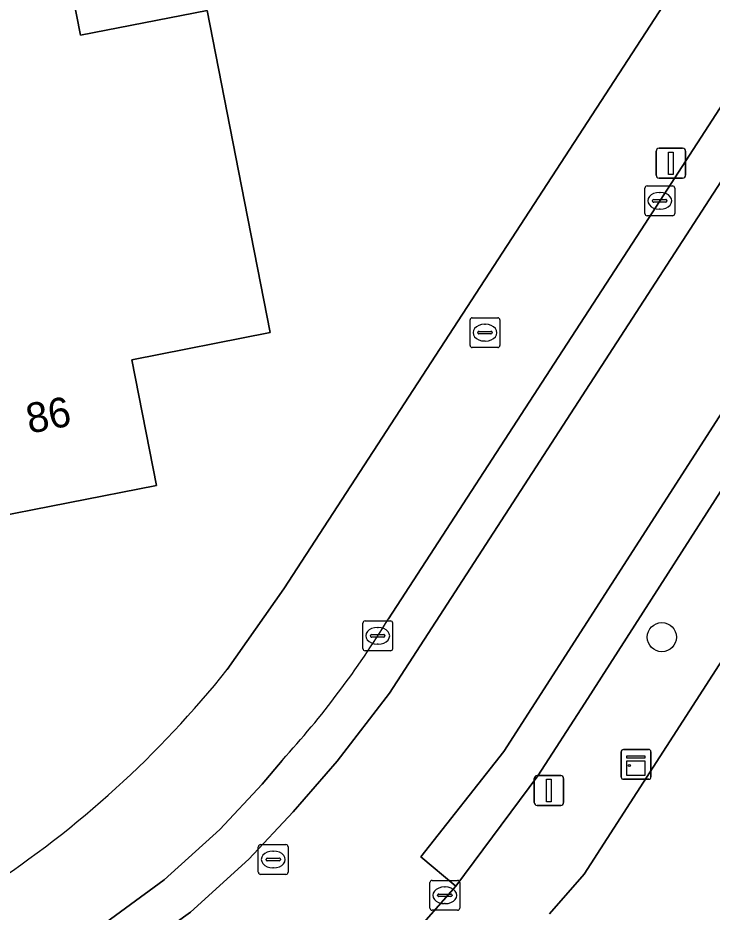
# Model space of a CAD drawing. Extents: x 157648 to 158502, y 379212 to 380938.
# Drawn here: x 158309.28 to 158332.56, y 380336.43 to 380366.4 of the extents above; entities that cross this region are included whole.
import ezdxf

# ---------------------------------------------------------------- set-up
doc = ezdxf.new("R2010")
doc.units = 0
for name, color, linetype in [('IMGEO_Boom', 7, 'Continuous'), ('IMGEO_Brandkraan', 7, 'Continuous'), ('IMGEO_Erf', 7, 'Continuous'), ('IMGEO_Kast', 7, 'Continuous'), ('IMGEO_Kolk', 7, 'Continuous'), ('IMGEO_Lichtmast', 7, 'Continuous'), ('IMGEO_Pand', 7, 'Continuous'), ('IMGEO_Pand_nummerreeks', 7, 'Continuous'), ('IMGEO_Rijbaan_lokaal_gesloten', 7, 'Continuous'), ('IMGEO_Rioolput', 7, 'Continuous'), ('IMGEO_Voetpad_open', 7, 'Continuous')]:
    doc.layers.add(name, color=color, linetype=linetype)

msp = doc.modelspace()

# ---------------------------------------------------------------- linework, layer by layer
at = {"layer": 'IMGEO_Boom'}
msp.add_circle((158330.877, 380345.648), 0.489, dxfattribs=at)
at = {"layer": 'IMGEO_Brandkraan'}
for p, q in [((158324.446, 380355.426), (158324.446, 380356.278)), ((158324.521, 380356.352), (158325.373, 380356.352)), ((158324.934, 380356.132), (158324.959, 380356.132)), ((158325.447, 380356.278), (158325.447, 380355.426)), ((158324.705, 380355.846), (158324.705, 380355.858)), ((158324.748, 380355.895), (158325.146, 380355.895)), ((158325.189, 380355.858), (158325.189, 380355.846)), ((158325.143, 380355.809), (158324.745, 380355.809)), ((158324.957, 380355.572), (158324.932, 380355.572)), ((158325.373, 380355.352), (158324.521, 380355.352))]:
    msp.add_line(p, q, dxfattribs=at)
for points in [[(158324.446, 380355.426), (158324.446, 380356.278)], [(158324.521, 380356.352), (158325.373, 380356.352)], [(158325.447, 380356.278), (158325.447, 380355.426)], [(158325.373, 380355.352), (158324.521, 380355.352)]]:
    msp.add_lwpolyline(points, dxfattribs=at)
for centre, radius, start, end in [((158324.523, 380356.276), 0.0765, 91.552, 178.448), ((158324.523, 380356.276), 0.0765, 91.552, 178.448), ((158325.371, 380356.276), 0.0765, 1.552, 88.448), ((158325.371, 380356.276), 0.0765, 1.552, 88.448), ((158324.745, 380355.855), 0.0403, 85.8775, 175.7526), ((158324.742, 380355.845), 0.0366, 178.938, 274.7102), ((158325.146, 380355.852), 0.043, 264.8664, 352.4533), ((158325.15, 380355.857), 0.0386, 1.7309, 96.639), ((158324.523, 380355.428), 0.0765, 181.552, 268.448), ((158324.523, 380355.428), 0.0765, 181.552, 268.448), ((158325.371, 380355.428), 0.0765, 271.552, 358.448), ((158325.371, 380355.428), 0.0765, 271.552, 358.448)]:
    msp.add_arc(centre, radius, start, end, dxfattribs=at)
for centre, major_axis, ratio, start_param, end_param in [((158324.933, 380355.852), (-0.387, 0.002), 0.722429, 4.712389, 7.853982), ((158324.958, 380355.852), (-0.39, 0.002), 0.717154, 1.570796, 4.712389)]:
    msp.add_ellipse(centre, major_axis=major_axis, ratio=ratio, start_param=start_param, end_param=end_param, dxfattribs=at)
at = {"layer": 'IMGEO_Erf'}
for points in [[(158316.304, 380344.56), (158318.204, 380347.27), (158351.3, 380398.128)], [(158361.728, 380389.558), (158328.274, 380337.71), (158327.111, 380336.37)]]:
    msp.add_lwpolyline(points, dxfattribs=at)
msp.add_lwpolyline([(158307.034, 380354.475), (158305.834, 380360.6), (158303.75, 380371.241), (158310.076, 380372.481), (158311.381, 380365.818), (158315.63, 380366.651), (158316.784, 380360.762), (158317.745, 380355.855), (158313.105, 380354.945), (158313.93, 380350.731), (158307.995, 380349.568)], close=True, dxfattribs=at)
msp.add_arc((158289.328, 380366.163), 34.56, 303.1923, 321.3111, dxfattribs=at)
at = {"layer": 'IMGEO_Kast'}
for p, q in [((158329.511, 380340.958), (158329.511, 380341.799)), ((158329.511, 380341.799), (158329.511, 380340.958)), ((158329.586, 380341.883), (158330.427, 380341.883)), ((158330.427, 380341.883), (158329.586, 380341.883)), ((158330.511, 380341.808), (158330.511, 380340.967)), ((158330.511, 380340.967), (158330.511, 380341.808)), ((158330.436, 380340.883), (158329.595, 380340.883)), ((158329.595, 380340.883), (158330.436, 380340.883))]:
    msp.add_line(p, q, dxfattribs=at)
for points in [[(158329.706, 380341.673), (158330.306, 380341.673), (158330.306, 380341.588), (158329.706, 380341.588), (158329.706, 380341.673)], [(158329.706, 380341.498), (158330.306, 380341.498), (158330.306, 380341.009), (158329.706, 380341.009), (158329.706, 380341.498)]]:
    msp.add_lwpolyline(points, dxfattribs=at)
msp.add_circle((158329.79, 380341.347), 0.0377, dxfattribs=at)
for centre, start, end in [((158329.589, 380341.805), 92.4484, 184.2845), ((158329.589, 380341.805), 92.4484, 184.2845), ((158330.433, 380341.805), 2.4484, 94.2845), ((158330.433, 380341.805), 2.4484, 94.2845), ((158329.589, 380340.961), 182.4484, 274.2845), ((158329.589, 380340.961), 182.4484, 274.2845), ((158330.433, 380340.961), 272.4484, 4.2845), ((158330.433, 380340.961), 272.4484, 4.2845)]:
    msp.add_arc(centre, 0.0779, start, end, dxfattribs=at)
at = {"layer": 'IMGEO_Kolk'}
for p, q in [((158330.306, 380359.844), (158330.306, 380360.696)), ((158330.381, 380360.77), (158331.233, 380360.77)), ((158331.307, 380360.696), (158331.307, 380359.844)), ((158330.794, 380360.55), (158330.819, 380360.55)), ((158330.565, 380360.264), (158330.565, 380360.276)), ((158331.003, 380360.227), (158330.605, 380360.227)), ((158330.608, 380360.313), (158331.006, 380360.313)), ((158331.049, 380360.276), (158331.049, 380360.264)), ((158331.233, 380359.77), (158330.381, 380359.77)), ((158330.817, 380359.99), (158330.792, 380359.99)), ((158320.849, 380345.267), (158320.849, 380346.119)), ((158320.924, 380346.193), (158321.776, 380346.193)), ((158321.337, 380345.973), (158321.362, 380345.973)), ((158321.85, 380346.119), (158321.85, 380345.267)), ((158321.108, 380345.687), (158321.108, 380345.699)), ((158321.546, 380345.65), (158321.148, 380345.65)), ((158321.151, 380345.736), (158321.549, 380345.736)), ((158321.592, 380345.699), (158321.592, 380345.687)), ((158321.36, 380345.413), (158321.335, 380345.413)), ((158321.776, 380345.193), (158320.924, 380345.193)), ((158323.099, 380336.57), (158323.099, 380337.422)), ((158323.174, 380337.496), (158324.026, 380337.496)), ((158323.587, 380337.276), (158323.612, 380337.276)), ((158324.1, 380337.422), (158324.1, 380336.57)), ((158323.358, 380336.99), (158323.358, 380337.002)), ((158323.796, 380336.953), (158323.398, 380336.953)), ((158323.401, 380337.039), (158323.799, 380337.039)), ((158323.842, 380337.002), (158323.842, 380336.99)), ((158323.61, 380336.716), (158323.585, 380336.716)), ((158324.026, 380336.496), (158323.174, 380336.496))]:
    msp.add_line(p, q, dxfattribs=at)
for points in [[(158330.306, 380359.844), (158330.306, 380360.696)], [(158330.381, 380360.77), (158331.233, 380360.77)], [(158331.307, 380360.696), (158331.307, 380359.844)], [(158331.233, 380359.77), (158330.381, 380359.77)], [(158320.849, 380345.267), (158320.849, 380346.119)], [(158320.924, 380346.193), (158321.776, 380346.193)], [(158321.85, 380346.119), (158321.85, 380345.267)], [(158321.776, 380345.193), (158320.924, 380345.193)], [(158323.099, 380336.57), (158323.099, 380337.422)], [(158323.174, 380337.496), (158324.026, 380337.496)], [(158324.1, 380337.422), (158324.1, 380336.57)], [(158324.026, 380336.496), (158323.174, 380336.496)]]:
    msp.add_lwpolyline(points, dxfattribs=at)
for centre, radius, start, end in [((158330.383, 380360.694), 0.0765, 91.552, 178.448), ((158330.383, 380360.694), 0.0765, 91.552, 178.448), ((158331.231, 380360.694), 0.0765, 1.552, 88.448), ((158331.231, 380360.694), 0.0765, 1.552, 88.448), ((158330.605, 380360.273), 0.0403, 85.8775, 175.7526), ((158330.602, 380360.263), 0.0366, 178.938, 274.7102), ((158331.006, 380360.27), 0.043, 264.8664, 352.4533), ((158331.01, 380360.275), 0.0386, 1.7309, 96.639), ((158330.383, 380359.846), 0.0765, 181.552, 268.448), ((158330.383, 380359.846), 0.0765, 181.552, 268.448), ((158331.231, 380359.846), 0.0765, 271.552, 358.448), ((158331.231, 380359.846), 0.0765, 271.552, 358.448), ((158320.926, 380346.117), 0.0765, 91.552, 178.448), ((158320.926, 380346.117), 0.0765, 91.552, 178.448), ((158321.774, 380346.117), 0.0765, 1.552, 88.448), ((158321.774, 380346.117), 0.0765, 1.552, 88.448), ((158321.148, 380345.696), 0.0403, 85.8775, 175.7526), ((158321.145, 380345.686), 0.0366, 178.938, 274.7102), ((158321.549, 380345.693), 0.043, 264.8664, 352.4533), ((158321.553, 380345.698), 0.0386, 1.7309, 96.639), ((158320.926, 380345.269), 0.0765, 181.552, 268.448), ((158320.926, 380345.269), 0.0765, 181.552, 268.448), ((158321.774, 380345.269), 0.0765, 271.552, 358.448), ((158321.774, 380345.269), 0.0765, 271.552, 358.448), ((158323.176, 380337.42), 0.0765, 91.552, 178.448), ((158323.176, 380337.42), 0.0765, 91.552, 178.448), ((158324.024, 380337.42), 0.0765, 1.552, 88.448), ((158324.024, 380337.42), 0.0765, 1.552, 88.448), ((158323.398, 380336.999), 0.0403, 85.8775, 175.7526), ((158323.395, 380336.989), 0.0366, 178.938, 274.7102), ((158323.799, 380336.996), 0.043, 264.8664, 352.4533), ((158323.803, 380337.001), 0.0386, 1.7309, 96.639), ((158323.176, 380336.572), 0.0765, 181.552, 268.448), ((158323.176, 380336.572), 0.0765, 181.552, 268.448), ((158324.024, 380336.572), 0.0765, 271.552, 358.448), ((158324.024, 380336.572), 0.0765, 271.552, 358.448)]:
    msp.add_arc(centre, radius, start, end, dxfattribs=at)
for centre, major_axis, ratio, start_param, end_param in [((158330.793, 380360.27), (-0.387, 0.002), 0.722429, 4.712389, 7.853982), ((158330.818, 380360.27), (-0.39, 0.002), 0.717154, 1.570796, 4.712389), ((158321.336, 380345.693), (-0.387, 0.002), 0.722429, 4.712389, 7.853982), ((158321.361, 380345.693), (-0.39, 0.002), 0.717154, 1.570796, 4.712389), ((158323.586, 380336.996), (-0.387, 0.002), 0.722429, 4.712389, 7.853982), ((158323.611, 380336.996), (-0.39, 0.002), 0.717154, 1.570796, 4.712389)]:
    msp.add_ellipse(centre, major_axis=major_axis, ratio=ratio, start_param=start_param, end_param=end_param, dxfattribs=at)
at = {"layer": 'IMGEO_Lichtmast'}
for p, q in [((158330.684, 380361.13), (158330.684, 380361.93)), ((158330.684, 380361.93), (158330.684, 380361.13)), ((158330.784, 380362.03), (158331.574, 380362.03)), ((158331.574, 380362.03), (158330.784, 380362.03)), ((158331.674, 380361.93), (158331.674, 380361.13)), ((158331.674, 380361.13), (158331.674, 380361.93)), ((158331.574, 380361.03), (158330.784, 380361.03)), ((158330.784, 380361.03), (158331.574, 380361.03)), ((158326.594, 380340.109), (158326.594, 380340.909)), ((158326.594, 380340.909), (158326.594, 380340.109)), ((158326.694, 380341.009), (158327.484, 380341.009)), ((158327.484, 380341.009), (158326.694, 380341.009)), ((158327.584, 380340.909), (158327.584, 380340.109)), ((158327.584, 380340.109), (158327.584, 380340.909)), ((158327.484, 380340.009), (158326.694, 380340.009)), ((158326.694, 380340.009), (158327.484, 380340.009))]:
    msp.add_line(p, q, dxfattribs=at)
for points in [[(158331.104, 380361.905), (158331.254, 380361.905), (158331.254, 380361.155), (158331.104, 380361.155), (158331.104, 380361.905)], [(158327.014, 380340.884), (158327.164, 380340.884), (158327.164, 380340.134), (158327.014, 380340.134), (158327.014, 380340.884)]]:
    msp.add_lwpolyline(points, dxfattribs=at)
for centre, start, end in [((158330.784, 380361.93), 90, 180), ((158330.784, 380361.93), 90, 180), ((158331.574, 380361.93), 0, 90), ((158331.574, 380361.93), 360, 90), ((158330.784, 380361.13), 180, 270), ((158330.784, 380361.13), 180, 270), ((158331.574, 380361.13), 270, 0), ((158331.574, 380361.13), 270, 0), ((158326.694, 380340.909), 90, 180), ((158326.694, 380340.909), 90, 180), ((158327.484, 380340.909), 0, 90), ((158327.484, 380340.909), 360, 90), ((158326.694, 380340.109), 180, 270), ((158326.694, 380340.109), 180, 270), ((158327.484, 380340.109), 270, 0), ((158327.484, 380340.109), 270, 0)]:
    msp.add_arc(centre, 0.1, start, end, dxfattribs=at)
at = {"layer": 'IMGEO_Pand'}
msp.add_lwpolyline([(158307.034, 380354.475), (158307.995, 380349.568), (158313.93, 380350.731), (158313.105, 380354.945), (158317.745, 380355.855), (158316.784, 380360.762), (158315.63, 380366.651), (158311.381, 380365.818), (158310.076, 380372.481), (158303.75, 380371.241), (158305.834, 380360.6)], close=True, dxfattribs=at)
at = {"layer": 'IMGEO_Rijbaan_lokaal_gesloten'}
for points in [[(158321.913, 380335.046), (158322.556, 380335.707), (158323.969, 380337.301), (158322.8, 380338.281), (158325.582, 380341.817), (158354.457, 380386.687), (158358.544, 380392.841), (158366.85, 380405.76), (158366.882, 380405.811), (158366.882, 380405.811), (158364.309, 380407.61), (158389.416, 380445.887), (158403.005, 380466.605), (158407.741, 380473.826)], [(158375.308, 380426.619), (158386.021, 380442.934), (158397.472, 380460.149), (158396.313, 380460.934), (158384.854, 380443.705), (158380.617, 380437.253), (158376.38, 380430.8), (158374.16, 380427.419), (158368.874, 380419.368), (158366.413, 380415.445), (158363.995, 380411.592), (158361.927, 380408.296), (158354.389, 380396.614), (158353.953, 380395.948), (158348.618, 380387.799), (158348.419, 380387.488), (158346.168, 380384.007), (158332.685, 380363.158), (158330.179, 380359.3), (158327.688, 380355.467), (158321.705, 380346.258)], [(158252.667, 380319.58), (158297.379, 380328.323), (158300.886, 380329.108), (158304.148, 380330.07), (158305.918, 380330.827), (158306.936, 380331.323), (158307.953, 380331.819), (158311.501, 380333.875), (158315.073, 380336.434), (158317.032, 380338.206), (158318.518, 380339.79), (158319.987, 380341.493), (158321.746, 380343.769), (158349.792, 380387.036), (158357.742, 380399.152), (158358.865, 380400.883), (158359.212, 380401.425), (158375.308, 380426.619)], [(158357.468, 380398.711), (158357.742, 380399.152), (158349.792, 380387.036), (158321.746, 380343.769), (158319.987, 380341.493), (158318.518, 380339.79), (158317.032, 380338.206), (158315.073, 380336.434), (158311.501, 380333.875), (158307.953, 380331.819), (158306.936, 380331.323), (158308.481, 380327.416), (158309.051, 380326.149), (158309.29, 380326.255)], [(158318.142, 380341.518), (158317.471, 380340.72), (158316.05, 380339.206), (158314.186, 380337.52), (158311.589, 380335.61)]]:
    msp.add_lwpolyline(points, dxfattribs=at)
msp.add_lwpolyline([(158368.031, 380405.008), (158366.882, 380405.811), (158366.882, 380405.811), (158366.85, 380405.76), (158358.544, 380392.841), (158354.457, 380386.687), (158325.582, 380341.817), (158322.8, 380338.281), (158323.969, 380337.301), (158326.722, 380341.002), (158328.295, 380343.434), (158334.336, 380352.863), (158336.345, 380355.999), (158339.776, 380361.354), (158343.276, 380366.777), (158345.303, 380369.919), (158351.519, 380379.552), (158355.628, 380385.92), (158359.345, 380391.517), (158359.716, 380392.075), (158367.444, 380404.078)], close=True, dxfattribs=at)
msp.add_arc((158295.446, 380362.288), 30.765, 317.538, 328.5986, dxfattribs=at)
at = {"layer": 'IMGEO_Rioolput'}
for p, q in [((158317.345, 380337.77), (158317.345, 380338.622)), ((158317.42, 380338.696), (158318.272, 380338.696)), ((158317.833, 380338.476), (158317.858, 380338.476)), ((158318.346, 380338.622), (158318.346, 380337.77)), ((158317.604, 380338.19), (158317.604, 380338.202)), ((158318.042, 380338.153), (158317.644, 380338.153)), ((158317.647, 380338.239), (158318.045, 380338.239)), ((158318.088, 380338.202), (158318.088, 380338.19)), ((158317.856, 380337.916), (158317.831, 380337.916)), ((158318.272, 380337.696), (158317.42, 380337.696))]:
    msp.add_line(p, q, dxfattribs=at)
for points in [[(158317.345, 380337.77), (158317.345, 380338.622)], [(158317.42, 380338.696), (158318.272, 380338.696)], [(158318.346, 380338.622), (158318.346, 380337.77)], [(158318.272, 380337.696), (158317.42, 380337.696)]]:
    msp.add_lwpolyline(points, dxfattribs=at)
for centre, radius, start, end in [((158317.422, 380338.62), 0.0765, 91.552, 178.448), ((158317.422, 380338.62), 0.0765, 91.552, 178.448), ((158318.27, 380338.62), 0.0765, 1.552, 88.448), ((158318.27, 380338.62), 0.0765, 1.552, 88.448), ((158317.644, 380338.199), 0.0403, 85.8775, 175.7526), ((158317.641, 380338.189), 0.0366, 178.938, 274.7102), ((158318.045, 380338.196), 0.043, 264.8664, 352.4533), ((158318.049, 380338.201), 0.0386, 1.7309, 96.639), ((158317.422, 380337.772), 0.0765, 181.552, 268.448), ((158317.422, 380337.772), 0.0765, 181.552, 268.448), ((158318.27, 380337.772), 0.0765, 271.552, 358.448), ((158318.27, 380337.772), 0.0765, 271.552, 358.448)]:
    msp.add_arc(centre, radius, start, end, dxfattribs=at)
for centre, major_axis, ratio, start_param, end_param in [((158317.832, 380338.196), (-0.387, 0.002), 0.722429, 4.712389, 7.853982), ((158317.857, 380338.196), (-0.39, 0.002), 0.717154, 1.570796, 4.712389)]:
    msp.add_ellipse(centre, major_axis=major_axis, ratio=ratio, start_param=start_param, end_param=end_param, dxfattribs=at)
at = {"layer": 'IMGEO_Voetpad_open'}
for points in [[(158396.337, 380467.313), (158395.958, 380466.74), (158388.093, 380454.893), (158382.664, 380446.693), (158356.951, 380407.019), (158354.764, 380403.614), (158353.642, 380401.727), (158351.3, 380398.128), (158318.204, 380347.27), (158316.304, 380344.56)], [(158321.705, 380346.258), (158327.688, 380355.467), (158330.179, 380359.3), (158332.685, 380363.158), (158346.168, 380384.007), (158348.419, 380387.488), (158348.618, 380387.799), (158353.953, 380395.948), (158354.389, 380396.614), (158361.927, 380408.296), (158363.995, 380411.592)], [(158370.557, 380403.242), (158368.031, 380405.008), (158367.444, 380404.078), (158359.716, 380392.075), (158359.345, 380391.517), (158355.628, 380385.92), (158351.519, 380379.552), (158345.303, 380369.919), (158343.276, 380366.777), (158339.776, 380361.354), (158336.345, 380355.999), (158334.336, 380352.863), (158328.295, 380343.434), (158326.722, 380341.002), (158323.969, 380337.301), (158322.556, 380335.707)], [(158327.111, 380336.37), (158328.274, 380337.71), (158361.728, 380389.558), (158369.975, 380402.34), (158370.557, 380403.242)], [(158311.589, 380335.61), (158314.186, 380337.52), (158316.05, 380339.206), (158317.471, 380340.72), (158318.142, 380341.518)]]:
    msp.add_lwpolyline(points, dxfattribs=at)
for centre, radius, start, end in [((158295.446, 380362.288), 30.765, 317.538, 328.5986), ((158289.328, 380366.163), 34.56, 303.1923, 321.3111)]:
    msp.add_arc(centre, radius, start, end, dxfattribs=at)

# ---------------------------------------------------------------- texts
at = {"layer": 'IMGEO_Pand_nummerreeks'}
msp.add_text('86', height=1, rotation=11.087, dxfattribs=at).set_placement((158309.667, 380352.463))

doc.saveas('drawing.dxf')
